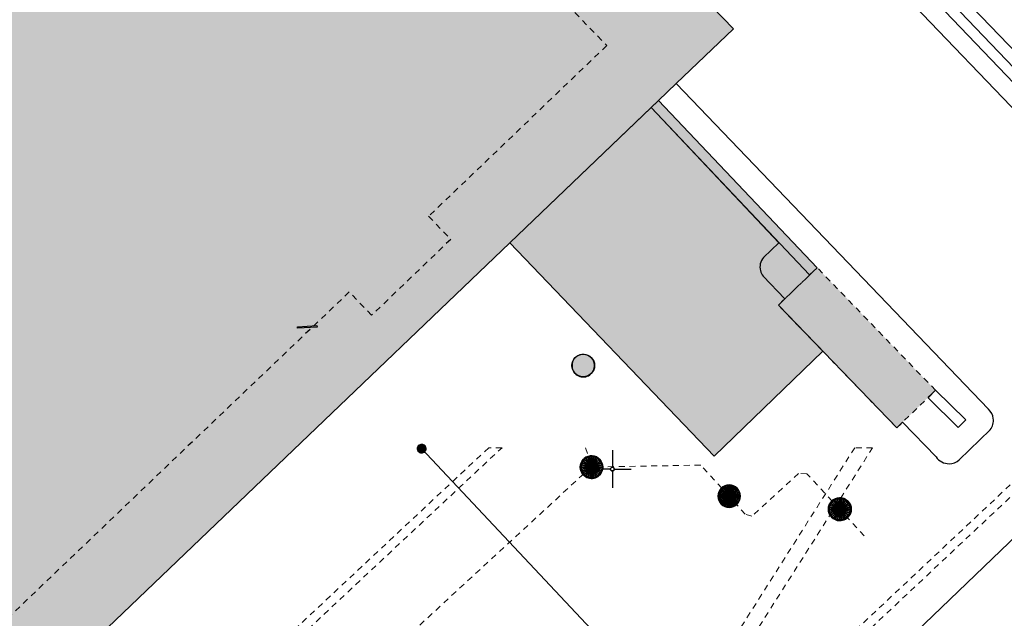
# Model space of a CAD drawing. Header units: metres. Extents: x 2695560 to 2696939, y 1260491 to 1262050.
# Tile 476 of 656: x 2695781 to 2695814, y 1261195 to 1261215. Entities that reach past the tile are written whole.
import ezdxf

# ---------------------------------------------------------------- set-up
doc = ezdxf.new("R2010")
doc.units = ezdxf.units.M
doc.linetypes.add('AUSGEZOGEN', pattern=[0])
doc.linetypes.add('VERDECKT2_S2', pattern=[0.36, 0.2, -0.16])
for name, color, linetype in [('XR$1$AV_Flächen (EO)', 7, 'AUSGEZOGEN'), ('XR$1$AV_Gebäudeflächen (BB)', 7, 'AUSGEZOGEN'), ('XR$1$AV_Gebäudeflächen (EO)', 7, 'AUSGEZOGEN'), ('XR$1$AV_Gebäudeflächen ut.', 7, 'AUSGEZOGEN'), ('XR$1$AV_Koordinatennetzpunkte', 7, 'AUSGEZOGEN'), ('XR$1$AV_Linien (BB)', 7, 'AUSGEZOGEN'), ('XR$1$AV_Linien (EO)', 7, 'AUSGEZOGEN'), ('XR$1$AW_LK_Schachtdeckel', 24, 'AUSGEZOGEN'), ('XR$1$PFAW', 255, 'AUSGEZOGEN'), ('XR$1$WA_LK_Rohrleitungsteil', 171, 'AUSGEZOGEN')]:
    doc.layers.add(name, color=color, linetype=linetype)
for name, color, linetype, lineweight in [('XR$2$ABW-Linie-R-ungenau', 4, 'VERDECKT2_S2', 18), ('XR$2$ABW-LinieFlaeche-R-ungenau', 4, 'VERDECKT2_S2', 18), ('XR$2$ABW-Punkt', 6, 'AUSGEZOGEN', 18), ('XR$2$ELE-LinieFlaeche-ungenau', 1, 'VERDECKT2_S2', 18), ('XR$2$WAS-Linie-genau', 5, 'AUSGEZOGEN', 18), ('XR$2$WAS-Punkt', 5, 'AUSGEZOGEN', 18)]:
    doc.layers.add(name, color=color, linetype=linetype, lineweight=lineweight)

# ---------------------------------------------------------------- blocks, each defined once
blk = doc.blocks.new('COMPLEXOBJECT_612')
at = {"layer": 'XR$1$AV_Linien (BB)', "color": 7, "linetype": 'AUSGEZOGEN', "transparency": 33554687}
for p, q in [((5774.874, 11254.064), (5818.92, 11208.034)), ((5817.906, 11207.141), (5799.836, 11226.03))]:
    blk.add_line(p, q, dxfattribs=at)
blk = doc.blocks.new('COMPLEXOBJECT_615')
at = {"layer": 'XR$1$AV_Linien (BB)', "color": 7, "linetype": 'AUSGEZOGEN', "transparency": 33554687}
for p, q in [((5802.118, 11212.792), (5812.479, 11201.984)), ((5812.534, 11201.307), (5811.509, 11200.304))]:
    blk.add_line(p, q, dxfattribs=at)
for points in [[(5805.013, 11207.024), (5805.528, 11207.512), (5801.283, 11211.994)], [(5810.739, 11200.407), (5809.627, 11201.553), (5809.436, 11201.368), (5805.507, 11205.441), (5805.722, 11205.649), (5804.999, 11206.399)]]:
    blk.add_lwpolyline(points, dxfattribs=at)
for centre, radius, start, end in [((5805.398, 11206.703), 0.502, 140.2184, 193.6208), ((5805.378, 11206.692), 0.479, 192.9185, 217.7208), ((5812.141, 11201.616), 0.499, 7.6713, 47.4213), ((5812.138, 11201.616), 0.502, 322.0137, 7.6309), ((5811.17, 11200.7), 0.521, 214.2292, 270.6651), ((5811.17, 11200.7), 0.521, 270.6062, 310.5436)]:
    blk.add_arc(centre, radius, start, end, dxfattribs=at)
blk = doc.blocks.new('BAV2041')
at = {"color": 7, "transparency": 33554687}
for p, q in [((0, 0.5), (0, 0.05)), ((-0.05, 0), (-0.5, 0)), ((0.05, 0), (0.5, 0)), ((0, -0.05), (0, -0.5))]:
    blk.add_line(p, q, dxfattribs=at)
blk.add_circle((0, 0), 0.05, dxfattribs=at)
for start, end in [(90, 270), (270, 90)]:
    blk.add_arc((0, 0), 0.05, start, end, dxfattribs=at)
blk = doc.blocks.new('BAW2082')
at = {"layer": 'XR$1$PFAW', "transparency": 33554687}
blk.add_hatch(color=7, dxfattribs=at).paths.add_polyline_path([(0.509, -0.003), (0.499, 0.098), (0.469, 0.194), (0.42, 0.283), (0.354, 0.359), (0.274, 0.421), (0.183, 0.466), (0.085, 0.491), (-0.016, 0.496), (-0.116, 0.481), (-0.211, 0.446), (-0.297, 0.392), (-0.37, 0.323), (-0.428, 0.24), (-0.468, 0.147), (-0.488, 0.047), (-0.488, -0.054), (-0.468, -0.153), (-0.428, -0.246), (-0.37, -0.329), (-0.297, -0.398), (-0.211, -0.452), (-0.116, -0.487), (-0.016, -0.502), (0.085, -0.497), (0.183, -0.472), (0.274, -0.427), (0.354, -0.366), (0.42, -0.289), (0.469, -0.2), (0.499, -0.104)])
at = {"transparency": 33554687}
for start, end in [(91.1948, 268.8052), (268.8052, 91.1948)]:
    blk.add_arc((0.01, 0), 0.5, start, end, dxfattribs=at)
at = {"layer": 'XR$1$PFAW', "transparency": 33554687}
blk.add_circle((0.009, -0.003), 0.5, dxfattribs=at)
blk = doc.blocks.new('BAW2090')
at = {"layer": 'XR$1$PFAW', "lineweight": 25, "transparency": 33554687}
blk.add_hatch(color=7, dxfattribs=at).paths.add_polyline_path([(0.5, 0), (0.49, 0.101), (0.459, 0.197), (0.41, 0.286), (0.344, 0.362), (0.264, 0.424), (0.174, 0.469), (0.076, 0.494), (-0.025, 0.499), (-0.125, 0.484), (-0.22, 0.449), (-0.306, 0.395), (-0.379, 0.326), (-0.437, 0.243), (-0.477, 0.15), (-0.497, 0.051), (-0.497, -0.051), (-0.477, -0.15), (-0.437, -0.243), (-0.379, -0.326), (-0.306, -0.395), (-0.22, -0.449), (-0.125, -0.484), (-0.025, -0.499), (0.076, -0.494), (0.174, -0.469), (0.264, -0.424), (0.344, -0.362), (0.41, -0.286), (0.459, -0.197), (0.49, -0.101)])
at = {"lineweight": 25, "transparency": 33554687}
for p, q in [((-0.177, 0.468), (-0.177, -0.468)), ((0.179, 0.467), (0.177, -0.468))]:
    blk.add_line(p, q, dxfattribs=at)
for start, end in [(90, 180), (0, 90), (180, 270), (270, 0)]:
    blk.add_arc((0, 0), 0.5, start, end, dxfattribs=at)
blk = doc.blocks.new('BAW2088')
at = {"layer": 'XR$1$PFAW', "transparency": 33554687}
blk.add_hatch(color=253, dxfattribs=at).paths.add_polyline_path([(0.51, 0), (0.5, 0.101), (0.47, 0.197), (0.421, 0.286), (0.355, 0.362), (0.275, 0.424), (0.184, 0.469), (0.086, 0.494), (-0.015, 0.499), (-0.115, 0.484), (-0.21, 0.449), (-0.296, 0.395), (-0.369, 0.326), (-0.427, 0.243), (-0.467, 0.15), (-0.487, 0.051), (-0.487, -0.051), (-0.467, -0.15), (-0.427, -0.243), (-0.369, -0.326), (-0.296, -0.395), (-0.21, -0.449), (-0.115, -0.484), (-0.015, -0.499), (0.086, -0.494), (0.184, -0.469), (0.275, -0.424), (0.355, -0.362), (0.421, -0.286), (0.47, -0.197), (0.5, -0.101)])
at = {"transparency": 33554687}
for start, end in [(91.1948, 268.8052), (268.8052, 91.1948)]:
    blk.add_arc((0.01, 0), 0.5, start, end, dxfattribs=at)
at = {"layer": 'XR$1$PFAW', "transparency": 33554687}
blk.add_circle((0.01, 0), 0.5, dxfattribs=at)
blk = doc.blocks.new('BWA2013')
at = {"true_color": 0x000000, "transparency": 33554687}
blk.add_hatch(color=18, dxfattribs=at).paths.add_polyline_path([(-0.291, -0.409), (0.352, 0.357), (0.291, 0.409), (-0.352, -0.357)])
at = {"transparency": 33554687}
blk.add_lwpolyline([(-0.291, -0.409), (-0.352, -0.357), (0.291, 0.409), (0.352, 0.357), (-0.291, -0.409)], close=True, dxfattribs=at)
blk = doc.blocks.new('WAS-BOGEN_VERTIKAL')
at = {"layer": 'XR$2$WAS-Punkt', "transparency": 33554687}
blk.add_hatch(color=5, dxfattribs=at).paths.add_polyline_path([(0, -150), (15, -149), (30, -147), (45, -143), (59, -138), (73, -131), (86, -123), (98, -114), (109, -103), (119, -92), (127, -79), (135, -66), (141, -52), (145, -38), (148, -23), (150, -8), (150, 8), (148, 23), (145, 38), (141, 52), (135, 66), (127, 79), (119, 92), (109, 103), (98, 114), (86, 123), (73, 131), (59, 138), (45, 143), (30, 147), (15, 149), (0, 150), (-15, 149), (-30, 147), (-45, 143), (-59, 138), (-73, 131), (-86, 123), (-98, 114), (-109, 103), (-119, 92), (-127, 79), (-135, 66), (-141, 52), (-145, 38), (-148, 23), (-150, 8), (-150, -8), (-148, -23), (-145, -38), (-141, -52), (-135, -66), (-127, -79), (-119, -92), (-109, -103), (-98, -114), (-86, -123), (-73, -131), (-59, -138), (-45, -143), (-30, -147), (-15, -149)])
at = {"layer": 'XR$2$WAS-Punkt', "lineweight": 13, "transparency": 33554687}
for points in [[(-147, 29, 2500), (0, 0, 2500), (-150, 0, 2500)], [(-147, 29), (0, 0), (-150, 0)], [(-147, 29, 2500), (-147, 29), (-150, 0), (-150, 0, 2500)], [(-150, 0, 2500), (0, 0, 2500), (-147, -29, 2500)], [(-150, 0), (0, 0), (-147, -29)], [(-139, 57, 2500), (0, 0, 2500), (-147, 29, 2500)], [(-139, 57), (0, 0), (-147, 29)], [(-139, 57, 2500), (-139, 57), (-147, 29), (-147, 29, 2500)], [(-147, -29, 2500), (0, 0, 2500), (-139, -57, 2500)], [(-147, -29), (0, 0), (-139, -57)], [(-125, 83, 2500), (0, 0, 2500), (-139, 57, 2500)], [(-125, 83), (0, 0), (-139, 57)], [(-125, 83, 2500), (-125, 83), (-139, 57), (-139, 57, 2500)], [(-139, -57, 2500), (0, 0, 2500), (-125, -83, 2500)], [(-139, -57), (0, 0), (-125, -83)], [(-106, 106, 2500), (0, 0, 2500), (-125, 83, 2500)], [(-106, 106), (0, 0), (-125, 83)], [(-106, 106, 2500), (-106, 106), (-125, 83), (-125, 83, 2500)], [(-125, -83, 2500), (0, 0, 2500), (-106, -106, 2500)], [(-125, -83), (0, 0), (-106, -106)], [(-83, 125, 2500), (0, 0, 2500), (-106, 106, 2500)], [(-83, 125), (0, 0), (-106, 106)], [(-83, 125, 2500), (-83, 125), (-106, 106), (-106, 106, 2500)], [(-106, -106, 2500), (0, 0, 2500), (-83, -125, 2500)], [(-106, -106), (0, 0), (-83, -125)], [(-57, 139, 2500), (0, 0, 2500), (-83, 125, 2500)], [(-57, 139), (0, 0), (-83, 125)], [(-57, 139, 2500), (-57, 139), (-83, 125), (-83, 125, 2500)], [(-83, -125, 2500), (0, 0, 2500), (-57, -139, 2500)], [(-83, -125), (0, 0), (-57, -139)], [(-29, 147, 2500), (0, 0, 2500), (-57, 139, 2500)], [(-29, 147), (0, 0), (-57, 139)], [(-29, 147, 2500), (-29, 147), (-57, 139), (-57, 139, 2500)], [(-57, -139, 2500), (0, 0, 2500), (-29, -147, 2500)], [(-57, -139), (0, 0), (-29, -147)], [(0, 150, 2500), (0, 0, 2500), (-29, 147, 2500)], [(0, 150), (0, 0), (-29, 147)], [(0, 150, 2500), (0, 150), (-29, 147), (-29, 147, 2500)], [(-29, -147, 2500), (0, 0, 2500), (0, -150, 2500)], [(-29, -147), (0, 0), (0, -150)], [(29, 147, 2500), (0, 0, 2500), (0, 150, 2500)], [(29, 147), (0, 0), (0, 150)], [(29, 147, 2500), (29, 147), (0, 150), (0, 150, 2500)], [(57, 139, 2500), (0, 0, 2500), (29, 147, 2500)], [(57, 139), (0, 0), (29, 147)], [(83, 125, 2500), (0, 0, 2500), (57, 139, 2500)], [(83, 125), (0, 0), (57, 139)], [(106, 106, 2500), (0, 0, 2500), (83, 125, 2500)], [(106, 106), (0, 0), (83, 125)], [(125, 83, 2500), (0, 0, 2500), (106, 106, 2500)], [(125, 83), (0, 0), (106, 106)], [(139, 57, 2500), (0, 0, 2500), (125, 83, 2500)], [(139, 57), (0, 0), (125, 83)], [(147, 29, 2500), (0, 0, 2500), (139, 57, 2500)], [(147, 29), (0, 0), (139, 57)], [(150, 0, 2500), (0, 0, 2500), (147, 29, 2500)], [(150, 0), (0, 0), (147, 29)], [(0, -150, 2500), (0, 0, 2500), (29, -147, 2500)], [(29, -147, 2500), (0, 0, 2500), (57, -139, 2500)], [(57, -139, 2500), (0, 0, 2500), (83, -125, 2500)], [(83, -125, 2500), (0, 0, 2500), (106, -106, 2500)], [(106, -106, 2500), (0, 0, 2500), (125, -83, 2500)], [(125, -83, 2500), (0, 0, 2500), (139, -57, 2500)], [(139, -57, 2500), (0, 0, 2500), (147, -29, 2500)], [(147, -29, 2500), (0, 0, 2500), (150, 0, 2500)], [(0, -150), (0, 0), (29, -147)], [(29, -147), (0, 0), (57, -139)], [(57, -139), (0, 0), (83, -125)], [(83, -125), (0, 0), (106, -106)], [(106, -106), (0, 0), (125, -83)], [(125, -83), (0, 0), (139, -57)], [(139, -57), (0, 0), (147, -29)], [(147, -29), (0, 0), (150, 0)], [(57, 139, 2500), (57, 139), (29, 147), (29, 147, 2500)], [(83, 125, 2500), (83, 125), (57, 139), (57, 139, 2500)], [(106, 106, 2500), (106, 106), (83, 125), (83, 125, 2500)], [(125, 83, 2500), (125, 83), (106, 106), (106, 106, 2500)], [(139, 57, 2500), (139, 57), (125, 83), (125, 83, 2500)], [(147, 29, 2500), (147, 29), (139, 57), (139, 57, 2500)], [(150, 0, 2500), (150, 0), (147, 29), (147, 29, 2500)], [(-150, 0, 2500), (-150, 0), (-147, -29), (-147, -29, 2500)], [(-147, -29, 2500), (-147, -29), (-139, -57), (-139, -57, 2500)], [(-139, -57, 2500), (-139, -57), (-125, -83), (-125, -83, 2500)], [(-125, -83, 2500), (-125, -83), (-106, -106), (-106, -106, 2500)], [(-106, -106, 2500), (-106, -106), (-83, -125), (-83, -125, 2500)], [(-83, -125, 2500), (-83, -125), (-57, -139), (-57, -139, 2500)], [(-57, -139, 2500), (-57, -139), (-29, -147), (-29, -147, 2500)], [(-29, -147, 2500), (-29, -147), (0, -150), (0, -150, 2500)], [(0, -150, 2500), (0, -150), (29, -147), (29, -147, 2500)], [(29, -147, 2500), (29, -147), (57, -139), (57, -139, 2500)], [(57, -139, 2500), (57, -139), (83, -125), (83, -125, 2500)], [(83, -125, 2500), (83, -125), (106, -106), (106, -106, 2500)], [(106, -106, 2500), (106, -106), (125, -83), (125, -83, 2500)], [(125, -83, 2500), (125, -83), (139, -57), (139, -57, 2500)], [(139, -57, 2500), (139, -57), (147, -29), (147, -29, 2500)], [(147, -29, 2500), (147, -29), (150, 0), (150, 0, 2500)]]:
    blk.add_3dface(points, dxfattribs=at)
blk = doc.blocks.new('ABW-NORMSCHACHT_WEITERE')
at = {"layer": 'XR$2$ABW-Punkt', "linetype": 'AUSGEZOGEN', "lineweight": 25, "transparency": 33554687}
for points in [[(-196, 39, 2500), (0, 0, 2500), (-200, 0, 2500)], [(-196, 39), (0, 0), (-200, 0)], [(-196, 39, 2500), (-196, 39), (-200, 0), (-200, 0, 2500)], [(-200, 0, 2500), (0, 0, 2500), (-196, -39, 2500)], [(-200, 0), (0, 0), (-196, -39)], [(-185, 77, 2500), (0, 0, 2500), (-196, 39, 2500)], [(-185, 77), (0, 0), (-196, 39)], [(-185, 77, 2500), (-185, 77), (-196, 39), (-196, 39, 2500)], [(-196, -39, 2500), (0, 0, 2500), (-185, -77, 2500)], [(-196, -39), (0, 0), (-185, -77)], [(-166, 111, 2500), (0, 0, 2500), (-185, 77, 2500)], [(-166, 111), (0, 0), (-185, 77)], [(-166, 111, 2500), (-166, 111), (-185, 77), (-185, 77, 2500)], [(-185, -77, 2500), (0, 0, 2500), (-166, -111, 2500)], [(-185, -77), (0, 0), (-166, -111)], [(-141, 141, 2500), (0, 0, 2500), (-166, 111, 2500)], [(-141, 141), (0, 0), (-166, 111)], [(-141, 141, 2500), (-141, 141), (-166, 111), (-166, 111, 2500)], [(-166, -111, 2500), (0, 0, 2500), (-141, -141, 2500)], [(-166, -111), (0, 0), (-141, -141)], [(-111, 166, 2500), (0, 0, 2500), (-141, 141, 2500)], [(-111, 166), (0, 0), (-141, 141)], [(-111, 166, 2500), (-111, 166), (-141, 141), (-141, 141, 2500)], [(-141, -141, 2500), (0, 0, 2500), (-111, -166, 2500)], [(-141, -141), (0, 0), (-111, -166)], [(-77, 185, 2500), (0, 0, 2500), (-111, 166, 2500)], [(-77, 185), (0, 0), (-111, 166)], [(-77, 185, 2500), (-77, 185), (-111, 166), (-111, 166, 2500)], [(-111, -166, 2500), (0, 0, 2500), (-77, -185, 2500)], [(-111, -166), (0, 0), (-77, -185)], [(-39, 196, 2500), (0, 0, 2500), (-77, 185, 2500)], [(-39, 196), (0, 0), (-77, 185)], [(-39, 196, 2500), (-39, 196), (-77, 185), (-77, 185, 2500)], [(-77, -185, 2500), (0, 0, 2500), (-39, -196, 2500)], [(-77, -185), (0, 0), (-39, -196)], [(0, 200, 2500), (0, 0, 2500), (-39, 196, 2500)], [(0, 200), (0, 0), (-39, 196)], [(0, 200, 2500), (0, 200), (-39, 196), (-39, 196, 2500)], [(-39, -196, 2500), (0, 0, 2500), (0, -200, 2500)], [(-39, -196), (0, 0), (0, -200)], [(39, 196, 2500), (0, 0, 2500), (0, 200, 2500)], [(39, 196), (0, 0), (0, 200)], [(39, 196, 2500), (39, 196), (0, 200), (0, 200, 2500)], [(77, 185, 2500), (0, 0, 2500), (39, 196, 2500)], [(77, 185), (0, 0), (39, 196)], [(111, 166, 2500), (0, 0, 2500), (77, 185, 2500)], [(111, 166), (0, 0), (77, 185)], [(141, 141, 2500), (0, 0, 2500), (111, 166, 2500)], [(141, 141), (0, 0), (111, 166)], [(166, 111, 2500), (0, 0, 2500), (141, 141, 2500)], [(166, 111), (0, 0), (141, 141)], [(185, 77, 2500), (0, 0, 2500), (166, 111, 2500)], [(185, 77), (0, 0), (166, 111)], [(196, 39, 2500), (0, 0, 2500), (185, 77, 2500)], [(196, 39), (0, 0), (185, 77)], [(200, 0, 2500), (0, 0, 2500), (196, 39, 2500)], [(200, 0), (0, 0), (196, 39)], [(0, -200, 2500), (0, 0, 2500), (39, -196, 2500)], [(39, -196, 2500), (0, 0, 2500), (77, -185, 2500)], [(77, -185, 2500), (0, 0, 2500), (111, -166, 2500)], [(111, -166, 2500), (0, 0, 2500), (141, -141, 2500)], [(141, -141, 2500), (0, 0, 2500), (166, -111, 2500)], [(166, -111, 2500), (0, 0, 2500), (185, -77, 2500)], [(185, -77, 2500), (0, 0, 2500), (196, -39, 2500)], [(196, -39, 2500), (0, 0, 2500), (200, 0, 2500)], [(0, -200), (0, 0), (39, -196)], [(39, -196), (0, 0), (77, -185)], [(77, -185), (0, 0), (111, -166)], [(111, -166), (0, 0), (141, -141)], [(141, -141), (0, 0), (166, -111)], [(166, -111), (0, 0), (185, -77)], [(185, -77), (0, 0), (196, -39)], [(196, -39), (0, 0), (200, 0)], [(77, 185, 2500), (77, 185), (39, 196), (39, 196, 2500)], [(111, 166, 2500), (111, 166), (77, 185), (77, 185, 2500)], [(141, 141, 2500), (141, 141), (111, 166), (111, 166, 2500)], [(166, 111, 2500), (166, 111), (141, 141), (141, 141, 2500)], [(185, 77, 2500), (185, 77), (166, 111), (166, 111, 2500)], [(196, 39, 2500), (196, 39), (185, 77), (185, 77, 2500)], [(200, 0, 2500), (200, 0), (196, 39), (196, 39, 2500)], [(-200, 0, 2500), (-200, 0), (-196, -39), (-196, -39, 2500)], [(-196, -39, 2500), (-196, -39), (-185, -77), (-185, -77, 2500)], [(-185, -77, 2500), (-185, -77), (-166, -111), (-166, -111, 2500)], [(-166, -111, 2500), (-166, -111), (-141, -141), (-141, -141, 2500)], [(-141, -141, 2500), (-141, -141), (-111, -166), (-111, -166, 2500)], [(-111, -166, 2500), (-111, -166), (-77, -185), (-77, -185, 2500)], [(-77, -185, 2500), (-77, -185), (-39, -196), (-39, -196, 2500)], [(-39, -196, 2500), (-39, -196), (0, -200), (0, -200, 2500)], [(0, -200, 2500), (0, -200), (39, -196), (39, -196, 2500)], [(39, -196, 2500), (39, -196), (77, -185), (77, -185, 2500)], [(77, -185, 2500), (77, -185), (111, -166), (111, -166, 2500)], [(111, -166, 2500), (111, -166), (141, -141), (141, -141, 2500)], [(141, -141, 2500), (141, -141), (166, -111), (166, -111, 2500)], [(166, -111, 2500), (166, -111), (185, -77), (185, -77, 2500)], [(185, -77, 2500), (185, -77), (196, -39), (196, -39, 2500)], [(196, -39, 2500), (196, -39), (200, 0), (200, 0, 2500)]]:
    blk.add_3dface(points, dxfattribs=at)
blk = doc.blocks.new('ABW-OELABSCHEIDER')
at = {"layer": 'XR$2$ABW-Punkt', "linetype": 'AUSGEZOGEN', "lineweight": 25, "transparency": 33554687}
for p, q in [((-100, 283, 2500), (-100, -283, 2500)), ((100, 283, 2500), (100, -283, 2500))]:
    blk.add_line(p, q, dxfattribs=at)
for points in [[(-294, 59, 2500), (0, 0, 2500), (-300, 0, 2500)], [(-294, 59), (0, 0), (-300, 0)], [(-294, 59, 2500), (-294, 59), (-300, 0), (-300, 0, 2500)], [(-277, 115, 2500), (0, 0, 2500), (-294, 59, 2500)], [(-277, 115), (0, 0), (-294, 59)], [(-277, 115, 2500), (-277, 115), (-294, 59), (-294, 59, 2500)], [(-249, 167, 2500), (0, 0, 2500), (-277, 115, 2500)], [(-249, 167), (0, 0), (-277, 115)], [(-249, 167, 2500), (-249, 167), (-277, 115), (-277, 115, 2500)], [(-212, 212, 2500), (0, 0, 2500), (-249, 167, 2500)], [(-212, 212), (0, 0), (-249, 167)], [(-212, 212, 2500), (-212, 212), (-249, 167), (-249, 167, 2500)], [(-167, 249, 2500), (0, 0, 2500), (-212, 212, 2500)], [(-167, 249), (0, 0), (-212, 212)], [(-167, 249, 2500), (-167, 249), (-212, 212), (-212, 212, 2500)], [(-115, 277, 2500), (0, 0, 2500), (-167, 249, 2500)], [(-115, 277), (0, 0), (-167, 249)], [(-115, 277, 2500), (-115, 277), (-167, 249), (-167, 249, 2500)], [(-59, 294, 2500), (0, 0, 2500), (-115, 277, 2500)], [(-59, 294), (0, 0), (-115, 277)], [(-59, 294, 2500), (-59, 294), (-115, 277), (-115, 277, 2500)], [(0, 300, 2500), (0, 0, 2500), (-59, 294, 2500)], [(0, 300), (0, 0), (-59, 294)], [(0, 300, 2500), (0, 300), (-59, 294), (-59, 294, 2500)], [(59, 294, 2500), (0, 0, 2500), (0, 300, 2500)], [(59, 294), (0, 0), (0, 300)], [(59, 294, 2500), (59, 294), (0, 300), (0, 300, 2500)], [(115, 277, 2500), (0, 0, 2500), (59, 294, 2500)], [(115, 277), (0, 0), (59, 294)], [(167, 249, 2500), (0, 0, 2500), (115, 277, 2500)], [(167, 249), (0, 0), (115, 277)], [(212, 212, 2500), (0, 0, 2500), (167, 249, 2500)], [(212, 212), (0, 0), (167, 249)], [(249, 167, 2500), (0, 0, 2500), (212, 212, 2500)], [(249, 167), (0, 0), (212, 212)], [(277, 115, 2500), (0, 0, 2500), (249, 167, 2500)], [(277, 115), (0, 0), (249, 167)], [(294, 59, 2500), (0, 0, 2500), (277, 115, 2500)], [(294, 59), (0, 0), (277, 115)], [(300, 0, 2500), (0, 0, 2500), (294, 59, 2500)], [(300, 0), (0, 0), (294, 59)], [(115, 277, 2500), (115, 277), (59, 294), (59, 294, 2500)], [(167, 249, 2500), (167, 249), (115, 277), (115, 277, 2500)], [(212, 212, 2500), (212, 212), (167, 249), (167, 249, 2500)], [(249, 167, 2500), (249, 167), (212, 212), (212, 212, 2500)], [(277, 115, 2500), (277, 115), (249, 167), (249, 167, 2500)], [(294, 59, 2500), (294, 59), (277, 115), (277, 115, 2500)], [(300, 0, 2500), (300, 0), (294, 59), (294, 59, 2500)], [(-300, 0, 2500), (0, 0, 2500), (-294, -59, 2500)], [(-300, 0), (0, 0), (-294, -59)], [(-300, 0, 2500), (-300, 0), (-294, -59), (-294, -59, 2500)], [(-294, -59, 2500), (0, 0, 2500), (-277, -115, 2500)], [(-294, -59), (0, 0), (-277, -115)], [(-294, -59, 2500), (-294, -59), (-277, -115), (-277, -115, 2500)], [(-277, -115, 2500), (0, 0, 2500), (-249, -167, 2500)], [(-277, -115), (0, 0), (-249, -167)], [(-277, -115, 2500), (-277, -115), (-249, -167), (-249, -167, 2500)], [(-249, -167, 2500), (0, 0, 2500), (-212, -212, 2500)], [(-249, -167), (0, 0), (-212, -212)], [(-249, -167, 2500), (-249, -167), (-212, -212), (-212, -212, 2500)], [(-212, -212, 2500), (0, 0, 2500), (-167, -249, 2500)], [(-212, -212), (0, 0), (-167, -249)], [(-212, -212, 2500), (-212, -212), (-167, -249), (-167, -249, 2500)], [(-167, -249, 2500), (0, 0, 2500), (-115, -277, 2500)], [(-167, -249), (0, 0), (-115, -277)], [(-167, -249, 2500), (-167, -249), (-115, -277), (-115, -277, 2500)], [(-115, -277, 2500), (0, 0, 2500), (-59, -294, 2500)], [(-115, -277), (0, 0), (-59, -294)], [(-115, -277, 2500), (-115, -277), (-59, -294), (-59, -294, 2500)], [(-59, -294, 2500), (0, 0, 2500), (0, -300, 2500)], [(-59, -294), (0, 0), (0, -300)], [(-59, -294, 2500), (-59, -294), (0, -300), (0, -300, 2500)], [(0, -300, 2500), (0, 0, 2500), (59, -294, 2500)], [(59, -294, 2500), (0, 0, 2500), (115, -277, 2500)], [(115, -277, 2500), (0, 0, 2500), (167, -249, 2500)], [(167, -249, 2500), (0, 0, 2500), (212, -212, 2500)], [(212, -212, 2500), (0, 0, 2500), (249, -167, 2500)], [(249, -167, 2500), (0, 0, 2500), (277, -115, 2500)], [(277, -115, 2500), (0, 0, 2500), (294, -59, 2500)], [(294, -59, 2500), (0, 0, 2500), (300, 0, 2500)], [(0, -300), (0, 0), (59, -294)], [(59, -294), (0, 0), (115, -277)], [(115, -277), (0, 0), (167, -249)], [(167, -249), (0, 0), (212, -212)], [(212, -212), (0, 0), (249, -167)], [(249, -167), (0, 0), (277, -115)], [(277, -115), (0, 0), (294, -59)], [(294, -59), (0, 0), (300, 0)], [(0, -300, 2500), (0, -300), (59, -294), (59, -294, 2500)], [(59, -294, 2500), (59, -294), (115, -277), (115, -277, 2500)], [(115, -277, 2500), (115, -277), (167, -249), (167, -249, 2500)], [(167, -249, 2500), (167, -249), (212, -212), (212, -212, 2500)], [(212, -212, 2500), (212, -212), (249, -167), (249, -167, 2500)], [(249, -167, 2500), (249, -167), (277, -115), (277, -115, 2500)], [(277, -115, 2500), (277, -115), (294, -59), (294, -59, 2500)], [(294, -59, 2500), (294, -59), (300, 0), (300, 0, 2500)]]:
    blk.add_3dface(points, dxfattribs=at)
blk = doc.blocks.new('ABW-SCHLAMMSAMMLER_RUND')
at = {"layer": 'XR$2$ABW-Punkt', "linetype": 'AUSGEZOGEN', "lineweight": 13, "transparency": 33554687}
for p, q in [((-70, 75, 2500), (70, 75, 2500)), ((-70, -75, 2500), (70, -75, 2500))]:
    blk.add_line(p, q, dxfattribs=at)
blk.add_polyline3d([(90, 0, 2500), (0, 0, 2500), (-90, 0, 2500)], dxfattribs=at)
at = {"layer": 'XR$2$ABW-Punkt', "linetype": 'AUSGEZOGEN', "lineweight": 25, "transparency": 33554687}
for points in [[(-147, 29, 2500), (0, 0, 2500), (-150, 0, 2500)], [(-147, 29), (0, 0), (-150, 0)], [(-147, 29, 2500), (-147, 29), (-150, 0), (-150, 0, 2500)], [(-150, 0, 2500), (0, 0, 2500), (-147, -29, 2500)], [(-150, 0), (0, 0), (-147, -29)], [(-139, 57, 2500), (0, 0, 2500), (-147, 29, 2500)], [(-139, 57), (0, 0), (-147, 29)], [(-139, 57, 2500), (-139, 57), (-147, 29), (-147, 29, 2500)], [(-147, -29, 2500), (0, 0, 2500), (-139, -57, 2500)], [(-147, -29), (0, 0), (-139, -57)], [(-125, 83, 2500), (0, 0, 2500), (-139, 57, 2500)], [(-125, 83), (0, 0), (-139, 57)], [(-125, 83, 2500), (-125, 83), (-139, 57), (-139, 57, 2500)], [(-139, -57, 2500), (0, 0, 2500), (-125, -83, 2500)], [(-139, -57), (0, 0), (-125, -83)], [(-106, 106, 2500), (0, 0, 2500), (-125, 83, 2500)], [(-106, 106), (0, 0), (-125, 83)], [(-106, 106, 2500), (-106, 106), (-125, 83), (-125, 83, 2500)], [(-125, -83, 2500), (0, 0, 2500), (-106, -106, 2500)], [(-125, -83), (0, 0), (-106, -106)], [(-83, 125, 2500), (0, 0, 2500), (-106, 106, 2500)], [(-83, 125), (0, 0), (-106, 106)], [(-83, 125, 2500), (-83, 125), (-106, 106), (-106, 106, 2500)], [(-106, -106, 2500), (0, 0, 2500), (-83, -125, 2500)], [(-106, -106), (0, 0), (-83, -125)], [(-57, 139, 2500), (0, 0, 2500), (-83, 125, 2500)], [(-57, 139), (0, 0), (-83, 125)], [(-57, 139, 2500), (-57, 139), (-83, 125), (-83, 125, 2500)], [(-83, -125, 2500), (0, 0, 2500), (-57, -139, 2500)], [(-83, -125), (0, 0), (-57, -139)], [(-29, 147, 2500), (0, 0, 2500), (-57, 139, 2500)], [(-29, 147), (0, 0), (-57, 139)], [(-29, 147, 2500), (-29, 147), (-57, 139), (-57, 139, 2500)], [(-57, -139, 2500), (0, 0, 2500), (-29, -147, 2500)], [(-57, -139), (0, 0), (-29, -147)], [(0, 150, 2500), (0, 0, 2500), (-29, 147, 2500)], [(0, 150), (0, 0), (-29, 147)], [(0, 150, 2500), (0, 150), (-29, 147), (-29, 147, 2500)], [(-29, -147, 2500), (0, 0, 2500), (0, -150, 2500)], [(-29, -147), (0, 0), (0, -150)], [(29, 147, 2500), (0, 0, 2500), (0, 150, 2500)], [(29, 147), (0, 0), (0, 150)], [(29, 147, 2500), (29, 147), (0, 150), (0, 150, 2500)], [(57, 139, 2500), (0, 0, 2500), (29, 147, 2500)], [(57, 139), (0, 0), (29, 147)], [(83, 125, 2500), (0, 0, 2500), (57, 139, 2500)], [(83, 125), (0, 0), (57, 139)], [(106, 106, 2500), (0, 0, 2500), (83, 125, 2500)], [(106, 106), (0, 0), (83, 125)], [(125, 83, 2500), (0, 0, 2500), (106, 106, 2500)], [(125, 83), (0, 0), (106, 106)], [(139, 57, 2500), (0, 0, 2500), (125, 83, 2500)], [(139, 57), (0, 0), (125, 83)], [(147, 29, 2500), (0, 0, 2500), (139, 57, 2500)], [(147, 29), (0, 0), (139, 57)], [(150, 0, 2500), (0, 0, 2500), (147, 29, 2500)], [(150, 0), (0, 0), (147, 29)], [(0, -150, 2500), (0, 0, 2500), (29, -147, 2500)], [(29, -147, 2500), (0, 0, 2500), (57, -139, 2500)], [(57, -139, 2500), (0, 0, 2500), (83, -125, 2500)], [(83, -125, 2500), (0, 0, 2500), (106, -106, 2500)], [(106, -106, 2500), (0, 0, 2500), (125, -83, 2500)], [(125, -83, 2500), (0, 0, 2500), (139, -57, 2500)], [(139, -57, 2500), (0, 0, 2500), (147, -29, 2500)], [(147, -29, 2500), (0, 0, 2500), (150, 0, 2500)], [(0, -150), (0, 0), (29, -147)], [(29, -147), (0, 0), (57, -139)], [(57, -139), (0, 0), (83, -125)], [(83, -125), (0, 0), (106, -106)], [(106, -106), (0, 0), (125, -83)], [(125, -83), (0, 0), (139, -57)], [(139, -57), (0, 0), (147, -29)], [(147, -29), (0, 0), (150, 0)], [(57, 139, 2500), (57, 139), (29, 147), (29, 147, 2500)], [(83, 125, 2500), (83, 125), (57, 139), (57, 139, 2500)], [(106, 106, 2500), (106, 106), (83, 125), (83, 125, 2500)], [(125, 83, 2500), (125, 83), (106, 106), (106, 106, 2500)], [(139, 57, 2500), (139, 57), (125, 83), (125, 83, 2500)], [(147, 29, 2500), (147, 29), (139, 57), (139, 57, 2500)], [(150, 0, 2500), (150, 0), (147, 29), (147, 29, 2500)], [(-150, 0, 2500), (-150, 0), (-147, -29), (-147, -29, 2500)], [(-147, -29, 2500), (-147, -29), (-139, -57), (-139, -57, 2500)], [(-139, -57, 2500), (-139, -57), (-125, -83), (-125, -83, 2500)], [(-125, -83, 2500), (-125, -83), (-106, -106), (-106, -106, 2500)], [(-106, -106, 2500), (-106, -106), (-83, -125), (-83, -125, 2500)], [(-83, -125, 2500), (-83, -125), (-57, -139), (-57, -139, 2500)], [(-57, -139, 2500), (-57, -139), (-29, -147), (-29, -147, 2500)], [(-29, -147, 2500), (-29, -147), (0, -150), (0, -150, 2500)], [(0, -150, 2500), (0, -150), (29, -147), (29, -147, 2500)], [(29, -147, 2500), (29, -147), (57, -139), (57, -139, 2500)], [(57, -139, 2500), (57, -139), (83, -125), (83, -125, 2500)], [(83, -125, 2500), (83, -125), (106, -106), (106, -106, 2500)], [(106, -106, 2500), (106, -106), (125, -83), (125, -83, 2500)], [(125, -83, 2500), (125, -83), (139, -57), (139, -57, 2500)], [(139, -57, 2500), (139, -57), (147, -29), (147, -29, 2500)], [(147, -29, 2500), (147, -29), (150, 0), (150, 0, 2500)]]:
    blk.add_3dface(points, dxfattribs=at)
blk = doc.blocks.new('ABW-DECKEL')
at = {"layer": 'XR$2$ABW-Punkt', "linetype": 'AUSGEZOGEN', "lineweight": 25, "transparency": 33554687}
for points in [[(-68, 343, 2500), (0, 0, 2500), (-134, 323, 2500)], [(-68, 343), (0, 0), (-134, 323)], [(-68, 343, 2500), (-68, 343), (-134, 323), (-134, 323, 2500)], [(0, 350, 2500), (0, 0, 2500), (-68, 343, 2500)], [(0, 350), (0, 0), (-68, 343)], [(0, 350, 2500), (0, 350), (-68, 343), (-68, 343, 2500)], [(68, 343, 2500), (0, 0, 2500), (0, 350, 2500)], [(68, 343), (0, 0), (0, 350)], [(68, 343, 2500), (68, 343), (0, 350), (0, 350, 2500)], [(134, 323, 2500), (0, 0, 2500), (68, 343, 2500)], [(134, 323), (0, 0), (68, 343)], [(134, 323, 2500), (134, 323), (68, 343), (68, 343, 2500)], [(-343, 68, 2500), (0, 0, 2500), (-350, 0, 2500)], [(-343, 68), (0, 0), (-350, 0)], [(-343, 68, 2500), (-343, 68), (-350, 0), (-350, 0, 2500)], [(-350, 0, 2500), (0, 0, 2500), (-343, -68, 2500)], [(-350, 0), (0, 0), (-343, -68)], [(-323, 134, 2500), (0, 0, 2500), (-343, 68, 2500)], [(-323, 134), (0, 0), (-343, 68)], [(-323, 134, 2500), (-323, 134), (-343, 68), (-343, 68, 2500)], [(-343, -68, 2500), (0, 0, 2500), (-323, -134, 2500)], [(-343, -68), (0, 0), (-323, -134)], [(-291, 194, 2500), (0, 0, 2500), (-323, 134, 2500)], [(-291, 194), (0, 0), (-323, 134)], [(-291, 194, 2500), (-291, 194), (-323, 134), (-323, 134, 2500)], [(-323, -134, 2500), (0, 0, 2500), (-291, -194, 2500)], [(-323, -134), (0, 0), (-291, -194)], [(-247, 247, 2500), (0, 0, 2500), (-291, 194, 2500)], [(-247, 247), (0, 0), (-291, 194)], [(-247, 247, 2500), (-247, 247), (-291, 194), (-291, 194, 2500)], [(-291, -194, 2500), (0, 0, 2500), (-247, -247, 2500)], [(-291, -194), (0, 0), (-247, -247)], [(-194, 291, 2500), (0, 0, 2500), (-247, 247, 2500)], [(-194, 291), (0, 0), (-247, 247)], [(-194, 291, 2500), (-194, 291), (-247, 247), (-247, 247, 2500)], [(-247, -247, 2500), (0, 0, 2500), (-194, -291, 2500)], [(-247, -247), (0, 0), (-194, -291)], [(-134, 323, 2500), (0, 0, 2500), (-194, 291, 2500)], [(-134, 323), (0, 0), (-194, 291)], [(-134, 323, 2500), (-134, 323), (-194, 291), (-194, 291, 2500)], [(-194, -291, 2500), (0, 0, 2500), (-134, -323, 2500)], [(-194, -291), (0, 0), (-134, -323)], [(-134, -323, 2500), (0, 0, 2500), (-68, -343, 2500)], [(-134, -323), (0, 0), (-68, -343)], [(-68, -343, 2500), (0, 0, 2500), (0, -350, 2500)], [(-68, -343), (0, 0), (0, -350)], [(194, 291, 2500), (0, 0, 2500), (134, 323, 2500)], [(194, 291), (0, 0), (134, 323)], [(247, 247, 2500), (0, 0, 2500), (194, 291, 2500)], [(247, 247), (0, 0), (194, 291)], [(291, 194, 2500), (0, 0, 2500), (247, 247, 2500)], [(291, 194), (0, 0), (247, 247)], [(323, 134, 2500), (0, 0, 2500), (291, 194, 2500)], [(323, 134), (0, 0), (291, 194)], [(343, 68, 2500), (0, 0, 2500), (323, 134, 2500)], [(343, 68), (0, 0), (323, 134)], [(350, 0, 2500), (0, 0, 2500), (343, 68, 2500)], [(350, 0), (0, 0), (343, 68)], [(0, -350, 2500), (0, 0, 2500), (68, -343, 2500)], [(68, -343, 2500), (0, 0, 2500), (134, -323, 2500)], [(134, -323, 2500), (0, 0, 2500), (194, -291, 2500)], [(194, -291, 2500), (0, 0, 2500), (247, -247, 2500)], [(247, -247, 2500), (0, 0, 2500), (291, -194, 2500)], [(291, -194, 2500), (0, 0, 2500), (323, -134, 2500)], [(323, -134, 2500), (0, 0, 2500), (343, -68, 2500)], [(343, -68, 2500), (0, 0, 2500), (350, 0, 2500)], [(0, -350), (0, 0), (68, -343)], [(68, -343), (0, 0), (134, -323)], [(134, -323), (0, 0), (194, -291)], [(194, -291), (0, 0), (247, -247)], [(247, -247), (0, 0), (291, -194)], [(291, -194), (0, 0), (323, -134)], [(323, -134), (0, 0), (343, -68)], [(343, -68), (0, 0), (350, 0)], [(194, 291, 2500), (194, 291), (134, 323), (134, 323, 2500)], [(247, 247, 2500), (247, 247), (194, 291), (194, 291, 2500)], [(291, 194, 2500), (291, 194), (247, 247), (247, 247, 2500)], [(323, 134, 2500), (323, 134), (291, 194), (291, 194, 2500)], [(343, 68, 2500), (343, 68), (323, 134), (323, 134, 2500)], [(350, 0, 2500), (350, 0), (343, 68), (343, 68, 2500)], [(-350, 0, 2500), (-350, 0), (-343, -68), (-343, -68, 2500)], [(-343, -68, 2500), (-343, -68), (-323, -134), (-323, -134, 2500)], [(-323, -134, 2500), (-323, -134), (-291, -194), (-291, -194, 2500)], [(-291, -194, 2500), (-291, -194), (-247, -247), (-247, -247, 2500)], [(-247, -247, 2500), (-247, -247), (-194, -291), (-194, -291, 2500)], [(-194, -291, 2500), (-194, -291), (-134, -323), (-134, -323, 2500)], [(-134, -323, 2500), (-134, -323), (-68, -343), (-68, -343, 2500)], [(68, -343, 2500), (68, -343), (134, -323), (134, -323, 2500)], [(134, -323, 2500), (134, -323), (194, -291), (194, -291, 2500)], [(194, -291, 2500), (194, -291), (247, -247), (247, -247, 2500)], [(247, -247, 2500), (247, -247), (291, -194), (291, -194, 2500)], [(291, -194, 2500), (291, -194), (323, -134), (323, -134, 2500)], [(323, -134, 2500), (323, -134), (343, -68), (343, -68, 2500)], [(343, -68, 2500), (343, -68), (350, 0), (350, 0, 2500)], [(-68, -343, 2500), (-68, -343), (0, -350), (0, -350, 2500)], [(0, -350, 2500), (0, -350), (68, -343), (68, -343, 2500)]]:
    blk.add_3dface(points, dxfattribs=at)

msp = doc.modelspace()

# ---------------------------------------------------------------- hatches: boundary and pattern name
at = {"layer": 'XR$1$AV_Gebäudeflächen (BB)', "true_color": 0xd2d2d2, "transparency": 33554687}
msp.add_hatch(color=254, dxfattribs=at).paths.add_polyline_path([(2695802.253, 1261211.804), (2695802.506, 1261212.046), (2695803.088, 1261212.602), (2695804.985, 1261214.418), (2695795.221, 1261224.502), (2695792.807, 1261222.189), (2695787.315, 1261227.922), (2695786.523, 1261228.748), (2695786.447, 1261228.827), (2695791.894, 1261234.073), (2695773.998, 1261252.781), (2695712.811, 1261194.153), (2695712.728, 1261194.239), (2695709.278, 1261190.908), (2695712.864, 1261187.14), (2695696.879, 1261171.847), (2695694.22, 1261169.303), (2695694.057, 1261169.147), (2695714.831, 1261147.469), (2695712.456, 1261145.193), (2695722.032, 1261135.149), (2695743.269, 1261155.355), (2695745.466, 1261153.077), (2695748.926, 1261156.407), (2695746.744, 1261158.678), (2695797.572, 1261207.323)])
at = {"layer": 'XR$1$AV_Gebäudeflächen (EO)', "true_color": 0xebebeb, "transparency": 33554687}
msp.add_hatch(color=7, dxfattribs=at).paths.add_polyline_path([(2695807.954, 1261203.72), (2695810.406, 1261201.178), (2695811.691, 1261202.424), (2695807.765, 1261206.494), (2695806.477, 1261205.251)])
at = {"layer": 'XR$1$AV_Gebäudeflächen ut.', "true_color": 0xf5f5f5, "transparency": 33554687}
msp.add_hatch(color=7, dxfattribs=at).paths.add_polyline_path([(2695797.572, 1261207.323), (2695804.348, 1261200.243), (2695807.954, 1261203.72), (2695806.477, 1261205.251), (2695807.765, 1261206.494), (2695802.506, 1261212.046)])

# ---------------------------------------------------------------- linework, layer by layer
at = {"layer": 'XR$1$AV_Flächen (EO)', "color": 7, "linetype": 'AUSGEZOGEN', "transparency": 33554687}
for points in [[(2695791.97, 1261233.993), (2695792.935, 1261234.916), (2695819.123, 1261207.575), (2695819.376, 1261207.817), (2695792.946, 1261235.411), (2695791.728, 1261234.246), (2695791.97, 1261233.993)], [(2695802.253, 1261211.804), (2695807.511, 1261206.253), (2695807.765, 1261206.494), (2695802.506, 1261212.046), (2695802.253, 1261211.804)], [(2695812.691, 1261201.444), (2695811.691, 1261202.424), (2695811.446, 1261202.174), (2695812.446, 1261201.194), (2695812.691, 1261201.444)]]:
    msp.add_lwpolyline(points, close=True, dxfattribs=at)
for points in [[(2695807.765, 1261206.494), (2695802.506, 1261212.046), (2695797.572, 1261207.323)], [(2695797.572, 1261207.323), (2695804.348, 1261200.243), (2695807.954, 1261203.72)]]:
    msp.add_lwpolyline(points, dxfattribs=at)
at = {"layer": 'XR$1$AV_Flächen (EO)', "color": 7, "linetype": 'VERDECKT2_S2', "transparency": 33554687}
msp.add_lwpolyline([(2695807.954, 1261203.72), (2695806.477, 1261205.251), (2695807.765, 1261206.494)], dxfattribs=at)
msp.add_lwpolyline([(2695807.954, 1261203.72), (2695810.406, 1261201.178), (2695811.691, 1261202.424), (2695807.765, 1261206.494), (2695806.477, 1261205.251), (2695807.954, 1261203.72)], close=True, dxfattribs=at)
at = {"layer": 'XR$1$AV_Linien (BB)', "color": 7, "linetype": 'AUSGEZOGEN', "transparency": 33554687}
for points in [[(2695787.315, 1261227.922), (2695792.807, 1261222.189), (2695795.221, 1261224.502), (2695804.985, 1261214.418), (2695803.088, 1261212.602)], [(2695803.088, 1261212.602), (2695802.506, 1261212.046), (2695802.253, 1261211.804)], [(2695802.253, 1261211.804), (2695797.572, 1261207.323), (2695746.744, 1261158.678), (2695748.926, 1261156.407), (2695745.466, 1261153.077)]]:
    msp.add_lwpolyline(points, dxfattribs=at)
at = {"layer": 'XR$1$AV_Linien (EO)', "color": 7, "linetype": 'VERDECKT2_S2', "transparency": 33554687}
msp.add_lwpolyline([(2695793.743, 1261221.191), (2695800.785, 1261213.863), (2695794.873, 1261208.199), (2695795.607, 1261207.433), (2695792.985, 1261204.914), (2695792.242, 1261205.691), (2695771.738, 1261186.089), (2695772.481, 1261185.312), (2695769.865, 1261182.8), (2695769.126, 1261183.573), (2695745.026, 1261160.466)], dxfattribs=at)
at = {"layer": 'XR$2$ABW-Linie-R-ungenau', "linetype": 'VERDECKT2_S2', "transparency": 33554687}
for p, q in [((2695800.075, 1261200.521), (2695800.195, 1261200.173)), ((2695800.02, 1261199.652), (2695786.637, 1261187.307)), ((2695809.324, 1261197.596), (2695808.511, 1261198.478))]:
    msp.add_line(p, q, dxfattribs=at)
for points in [[(2695804.849, 1261198.912), (2695803.9, 1261199.942), (2695800.288, 1261199.879)], [(2695808.511, 1261198.478), (2695807.427, 1261199.655), (2695807.144, 1261199.667), (2695805.6, 1261198.245), (2695805.377, 1261198.309), (2695804.849, 1261198.912)]]:
    msp.add_lwpolyline(points, dxfattribs=at)
at = {"layer": 'XR$2$ABW-LinieFlaeche-R-ungenau', "linetype": 'VERDECKT2_S2', "transparency": 33554687}
for points in [[(2695782.732, 1261186.87), (2695797.31, 1261200.521), (2695796.871, 1261200.521), (2695782.526, 1261187.088), (2695782.732, 1261186.87)], [(2695791.976, 1261178.015), (2695815.918, 1261200.521), (2695815.48, 1261200.521), (2695791.77, 1261178.233), (2695791.976, 1261178.015)]]:
    msp.add_lwpolyline(points, close=True, dxfattribs=at)
at = {"layer": 'XR$2$ELE-LinieFlaeche-ungenau', "linetype": 'VERDECKT2_S2', "transparency": 33554687}
msp.add_lwpolyline([(2695805.647, 1261194.278), (2695809.605, 1261200.521), (2695809.013, 1261200.521), (2695809.013, 1261200.521), (2695805.225, 1261194.546)], dxfattribs=at)
at = {"layer": 'XR$2$WAS-Linie-genau', "linetype": 'AUSGEZOGEN', "transparency": 33554687}
for p, q in [((2695794.644, 1261200.489), (2695794.614, 1261200.521)), ((2695805.293, 1261189.154), (2695794.644, 1261200.489)), ((2695805.421, 1261189.017), (2695817.406, 1261200.521))]:
    msp.add_line(p, q, dxfattribs=at)

# ---------------------------------------------------------------- block references
at = {"layer": 'XR$1$AV_Koordinatennetzpunkte', "color": 7, "linetype": 'AUSGEZOGEN', "lineweight": -3, "transparency": 33554687, "xscale": 1.25, "yscale": 1.25}
msp.add_blockref('BAV2041', (2695800.97, 1261199.81), dxfattribs=at)
at = {"layer": 'XR$1$AV_Linien (BB)', "color": 7, "linetype": 'AUSGEZOGEN', "lineweight": -3, "transparency": 33554687}
for name in ['COMPLEXOBJECT_612', 'COMPLEXOBJECT_615']:
    msp.add_blockref(name, (2690000.97, 1249999.81), dxfattribs=at)
at = {"layer": 'XR$1$AW_LK_Schachtdeckel', "color": 24, "linetype": 'AUSGEZOGEN', "lineweight": -3, "transparency": 33554687, "yscale": 0.7499999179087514}
for p, xscale, rotation in [((2695800.012, 1261203.248), 0.7499999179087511, 221.5390689), ((2695800.285, 1261199.88), 0.7499999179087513, 221.9915152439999)]:
    msp.add_blockref('BAW2082', p, dxfattribs=dict(at, xscale=xscale, rotation=rotation))
at = {"layer": 'XR$1$AW_LK_Schachtdeckel', "color": 24, "linetype": 'AUSGEZOGEN', "lineweight": -3, "transparency": 33554687}
for name, p, xscale, yscale in [('BAW2090', (2695804.846, 1261198.913), 0.7499999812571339, 0.7499999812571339), ('BAW2088', (2695808.508, 1261198.479), 0.7578193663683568, 0.7578193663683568)]:
    msp.add_blockref(name, p, dxfattribs=dict(at, xscale=xscale, yscale=yscale))
at = {"layer": 'XR$1$WA_LK_Rohrleitungsteil', "color": 171, "linetype": 'AUSGEZOGEN', "lineweight": -3, "transparency": 33554687, "xscale": 0.6499999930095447, "yscale": 0.6499999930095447, "rotation": 133.211669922}
msp.add_blockref('BWA2013', (2695790.848, 1261204.527), dxfattribs=at)
at = {"layer": 'XR$2$ABW-Punkt', "color": 6, "linetype": 'AUSGEZOGEN', "lineweight": 18, "transparency": 33554687, "xscale": 0.001, "yscale": 0.001, "zscale": 0.001, "rotation": 360}
for name, p in [('ABW-DECKEL', (2695800.288, 1261199.879)), ('ABW-NORMSCHACHT_WEITERE', (2695800.288, 1261199.879)), ('ABW-DECKEL', (2695804.849, 1261198.912)), ('ABW-OELABSCHEIDER', (2695804.849, 1261198.912)), ('ABW-DECKEL', (2695808.511, 1261198.478)), ('ABW-SCHLAMMSAMMLER_RUND', (2695808.511, 1261198.478))]:
    msp.add_blockref(name, p, dxfattribs=at)
at = {"layer": 'XR$2$WAS-Punkt', "color": 5, "linetype": 'AUSGEZOGEN', "lineweight": 18, "transparency": 33554687, "xscale": 0.001, "yscale": 0.001, "zscale": 0.001, "rotation": 43.3}
msp.add_blockref('WAS-BOGEN_VERTIKAL', (2695794.644, 1261200.489), dxfattribs=at)

doc.saveas('drawing.dxf')
